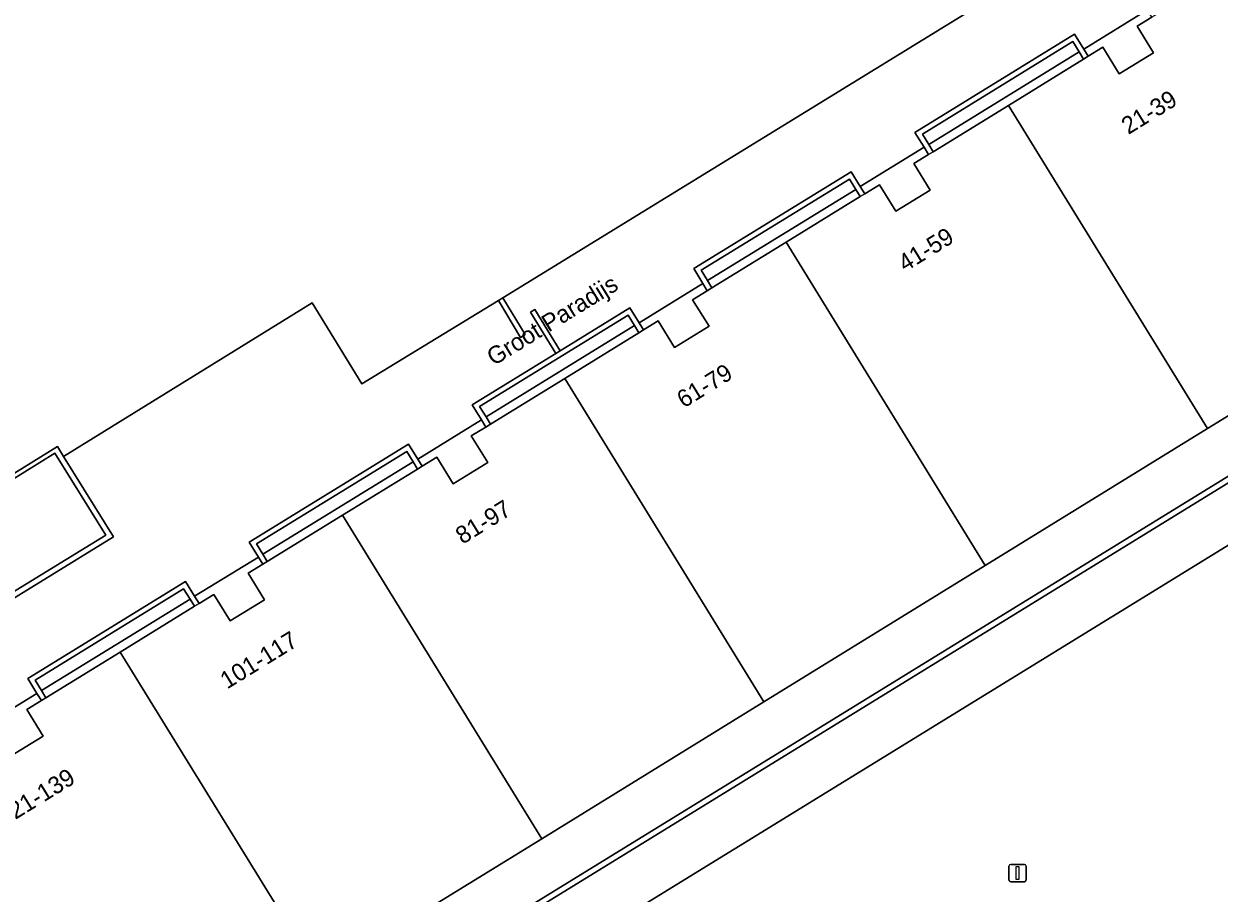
# Model space of a CAD drawing. Extents: x 160663 to 161506, y 382245 to 383291.
# Drawn here: x 161382.6 to 161451.6, y 382764.6 to 382814.8 of the extents above; entities that cross this region are included whole.
import ezdxf

# ---------------------------------------------------------------- set-up
doc = ezdxf.new("R2010")
doc.units = 0
for name, color, linetype in [('IMGEO_Erf', 7, 'Continuous'), ('IMGEO_Grasland_overig', 7, 'Continuous'), ('IMGEO_Groenvoorziening', 7, 'Continuous'), ('IMGEO_Muur', 7, 'Continuous'), ('IMGEO_Openbare_ruimte_label', 7, 'Continuous'), ('IMGEO_Pand', 7, 'Continuous'), ('IMGEO_Pand_nummerreeks', 7, 'Continuous'), ('IMGEO_Vlaggenmast', 7, 'Continuous'), ('IMGEO_Voetpad_gesloten', 7, 'Continuous'), ('IMGEO_Voetpad_open', 7, 'Continuous')]:
    doc.layers.add(name, color=color, linetype=linetype)

msp = doc.modelspace()

# ---------------------------------------------------------------- linework, layer by layer
at = {"layer": 'IMGEO_Erf'}
msp.add_lwpolyline([(161369.401, 382815.885), (161366.049, 382813.961), (161373.776, 382801.4), (161381.655, 382788.592), (161384.538, 382790.383), (161384.894, 382789.81), (161399.238, 382798.671), (161402.112, 382793.993), (161410.004, 382798.817), (161410.249, 382798.968), (161461.698, 382830.581)], dxfattribs=at)
msp.add_lwpolyline([(161476.195, 382803.459), (161474.617, 382805.996), (161474.202, 382805.74), (161463.766, 382799.312), (161450.937, 382791.41), (161438.101, 382783.505), (161425.326, 382775.636), (161412.497, 382767.734), (161399.672, 382759.835), (161389.179, 382753.372), (161388.783, 382753.129), (161390.318, 382750.625)], close=True, dxfattribs=at)
at = {"layer": 'IMGEO_Grasland_overig'}
for points in [[(161443.529, 382813.161), (161443.161, 382813.759), (161434.475, 382808.413), (161434.843, 382807.815)], [(161443.785, 382812.746), (161443.529, 382813.161), (161434.843, 382807.815), (161435.099, 382807.399), (161439.442, 382810.073)], [(161430.628, 382805.221), (161430.262, 382805.816), (161421.702, 382800.55), (161422.069, 382799.953)], [(161430.885, 382804.803), (161430.628, 382805.221), (161422.069, 382799.953), (161422.325, 382799.536), (161426.605, 382802.169)], [(161417.859, 382797.363), (161417.493, 382797.958), (161408.916, 382792.681), (161409.283, 382792.084)], [(161418.116, 382796.944), (161417.859, 382797.363), (161409.283, 382792.084), (161409.539, 382791.667), (161413.827, 382794.305)], [(161405.074, 382789.494), (161404.707, 382790.091), (161396.034, 382784.759), (161396.403, 382784.158)], [(161405.33, 382789.077), (161405.074, 382789.494), (161396.403, 382784.158), (161396.657, 382783.745), (161400.993, 382786.411)], [(161392.196, 382781.568), (161391.827, 382782.168), (161383.255, 382776.891), (161383.624, 382776.292)], [(161392.451, 382781.155), (161392.196, 382781.568), (161383.624, 382776.292), (161383.879, 382775.878), (161388.165, 382778.517)]]:
    msp.add_lwpolyline(points, close=True, dxfattribs=at)
at = {"layer": 'IMGEO_Groenvoorziening'}
for points in [[(161486.808, 382800.822), (161489.644, 382805.196), (161472.216, 382820.812), (161474.433, 382817.224), (161477.844, 382811.705), (161481.27, 382806.236), (161476.636, 382803.355), (161390.213, 382750.185), (161388.511, 382752.961), (161386.613, 382751.792), (161386.378, 382752.138), (161385.577, 382751.656), (161384.68, 382751.507), (161390.424, 382746.716), (161391.808, 382747.567), (161406.189, 382756.415), (161409.162, 382758.244), (161452.771, 382785.073)], [(161442.804, 382756.61), (161461.165, 382770.238), (161460.612, 382770.74), (161465.376, 382775.633), (161466.728, 382776.728), (161467.436, 382776.857), (161474.068, 382787.223), (161480.692, 382796.508), (161479.967, 382797.156), (161476.902, 382799.706), (161452.771, 382785.073), (161409.162, 382758.244), (161406.189, 382756.415), (161413.422, 382744.825), (161399.226, 382737.115), (161388.888, 382730.094)]]:
    msp.add_lwpolyline(points, dxfattribs=at)
at = {"layer": 'IMGEO_Muur'}
for points in [[(161435.099, 382807.399), (161434.843, 382807.815), (161434.475, 382808.413), (161443.161, 382813.759), (161443.529, 382813.161), (161443.785, 382812.746), (161444.049, 382812.908), (161443.793, 382813.324), (161443.263, 382814.186), (161434.049, 382808.515), (161434.579, 382807.653), (161434.835, 382807.237)], [(161388.783, 382753.129), (161388.511, 382752.961), (161390.213, 382750.185), (161476.636, 382803.355), (161474.89, 382806.164), (161474.617, 382805.996), (161476.195, 382803.459), (161390.318, 382750.625)], [(161422.325, 382799.536), (161422.069, 382799.953), (161421.702, 382800.55), (161430.262, 382805.816), (161430.628, 382805.221), (161430.885, 382804.803), (161431.149, 382804.965), (161430.892, 382805.384), (161430.364, 382806.243), (161421.276, 382800.652), (161421.805, 382799.791), (161422.061, 382799.374)], [(161409.539, 382791.667), (161409.283, 382792.084), (161408.916, 382792.681), (161417.493, 382797.958), (161417.859, 382797.363), (161418.116, 382796.944), (161418.38, 382797.107), (161418.123, 382797.525), (161417.595, 382798.385), (161413.567, 382795.907), (161413.311, 382795.749), (161408.49, 382792.783), (161409.019, 382791.922), (161409.275, 382791.505)], [(161410.249, 382798.968), (161410.004, 382798.817), (161411.274, 382796.673), (161411.537, 382796.84)], [(161412.1, 382798.292), (161411.844, 382798.134), (161413.311, 382795.749), (161413.567, 382795.907)], [(161369.15, 382774.114), (161369.323, 382773.834), (161379.495, 382780.074), (161380.634, 382780.773), (161387.783, 382785.158), (161384.894, 382789.81), (161384.538, 382790.383), (161381.655, 382788.592), (161381.79, 382788.373), (161384.393, 382789.99), (161387.328, 382785.266), (161380.442, 382781.042), (161379.342, 382780.367)], [(161396.657, 382783.745), (161396.403, 382784.158), (161396.034, 382784.759), (161404.707, 382790.091), (161405.074, 382789.494), (161405.33, 382789.077), (161405.594, 382789.24), (161405.338, 382789.656), (161404.809, 382790.517), (161395.608, 382784.861), (161396.14, 382783.995), (161396.393, 382783.583)], [(161383.879, 382775.878), (161383.624, 382776.292), (161383.255, 382776.891), (161391.827, 382782.168), (161392.196, 382781.568), (161392.451, 382781.155), (161392.715, 382781.317), (161392.46, 382781.731), (161391.929, 382782.595), (161382.829, 382776.993), (161383.36, 382776.13), (161383.615, 382775.716)]]:
    msp.add_lwpolyline(points, close=True, dxfattribs=at)
at = {"layer": 'IMGEO_Pand'}
for points in [[(161452.278, 382817.963), (161447.989, 382815.325), (161447.725, 382815.163), (161446.873, 382814.639), (161447.822, 382813.109), (161445.838, 382811.886), (161444.889, 382813.425), (161444.049, 382812.908), (161443.785, 382812.746), (161439.442, 382810.073), (161450.937, 382791.41), (161463.766, 382799.312)], [(161450.937, 382791.41), (161439.442, 382810.073), (161435.099, 382807.399), (161434.835, 382807.237), (161433.983, 382806.712), (161434.932, 382805.182), (161432.948, 382803.959), (161432.003, 382805.491), (161431.149, 382804.965), (161430.885, 382804.803), (161426.605, 382802.169), (161438.101, 382783.505)], [(161413.827, 382794.305), (161425.326, 382775.636), (161438.101, 382783.505), (161426.605, 382802.169), (161422.325, 382799.536), (161422.061, 382799.374), (161421.209, 382798.85), (161422.158, 382797.32), (161420.174, 382796.097), (161419.229, 382797.629), (161418.38, 382797.107), (161418.116, 382796.944)], [(161412.497, 382767.734), (161425.326, 382775.636), (161413.827, 382794.305), (161409.539, 382791.667), (161409.275, 382791.505), (161408.431, 382790.986), (161409.38, 382789.456), (161407.396, 382788.233), (161406.45, 382789.766), (161405.594, 382789.24), (161405.33, 382789.077), (161400.993, 382786.411)], [(161412.497, 382767.734), (161400.993, 382786.411), (161396.657, 382783.745), (161396.393, 382783.583), (161395.546, 382783.062), (161396.495, 382781.532), (161394.511, 382780.309), (161393.566, 382781.841), (161392.715, 382781.317), (161392.451, 382781.155), (161388.165, 382778.517), (161399.672, 382759.835)]]:
    msp.add_lwpolyline(points, close=True, dxfattribs=at)
msp.add_lwpolyline([(161382.541, 382753.058), (161383.001, 382752.246), (161383.767, 382751.701), (161384.68, 382751.507), (161385.577, 382751.656), (161386.378, 382752.138), (161386.613, 382751.792), (161388.511, 382752.961), (161388.783, 382753.129), (161389.179, 382753.372), (161399.672, 382759.835), (161388.165, 382778.517), (161383.879, 382775.878), (161383.615, 382775.716), (161382.767, 382775.194), (161383.716, 382773.664), (161381.732, 382772.441)], dxfattribs=at)
at = {"layer": 'IMGEO_Vlaggenmast'}
for p, q in [((161439.476, 382765.353), (161439.476, 382766.153)), ((161439.476, 382766.153), (161439.476, 382765.353)), ((161439.576, 382766.253), (161440.366, 382766.253)), ((161440.366, 382766.253), (161439.576, 382766.253)), ((161440.466, 382766.153), (161440.466, 382765.353)), ((161440.466, 382765.353), (161440.466, 382766.153)), ((161440.366, 382765.253), (161439.576, 382765.253)), ((161439.576, 382765.253), (161440.366, 382765.253))]:
    msp.add_line(p, q, dxfattribs=at)
msp.add_lwpolyline([(161439.896, 382766.128), (161440.046, 382766.128), (161440.046, 382765.378), (161439.896, 382765.378), (161439.896, 382766.128)], dxfattribs=at)
for centre, start, end in [((161439.576, 382766.153), 90, 180), ((161439.576, 382766.153), 90, 180), ((161440.366, 382766.153), 0, 90), ((161440.366, 382766.153), 360, 90), ((161439.576, 382765.353), 180, 270), ((161439.576, 382765.353), 180, 270), ((161440.366, 382765.353), 270, 0), ((161440.366, 382765.353), 270, 0)]:
    msp.add_arc(centre, 0.1, start, end, dxfattribs=at)
at = {"layer": 'IMGEO_Voetpad_gesloten'}
msp.add_lwpolyline([(161387.328, 382785.266), (161384.393, 382789.99), (161381.79, 382788.373), (161376.549, 382785.161), (161373.235, 382783.13), (161367.965, 382779.901), (161366.306, 382778.885), (161369.15, 382774.114), (161379.342, 382780.367), (161380.442, 382781.042)], close=True, dxfattribs=at)
at = {"layer": 'IMGEO_Voetpad_open'}
for points in [[(161461.698, 382830.581), (161410.249, 382798.968), (161411.537, 382796.84), (161411.274, 382796.673), (161410.004, 382798.817), (161402.112, 382793.993), (161399.238, 382798.671), (161384.894, 382789.81), (161387.783, 382785.158), (161380.634, 382780.773)], [(161379.645, 382773.844), (161383.36, 382776.13), (161382.829, 382776.993), (161391.929, 382782.595), (161392.46, 382781.731), (161396.14, 382783.995), (161395.608, 382784.861), (161404.809, 382790.517), (161405.338, 382789.656), (161409.019, 382791.922), (161408.49, 382792.783), (161413.311, 382795.749), (161411.844, 382798.134), (161412.1, 382798.292), (161413.567, 382795.907), (161417.595, 382798.385), (161418.123, 382797.525), (161421.805, 382799.791), (161421.276, 382800.652), (161430.364, 382806.243), (161430.892, 382805.384), (161434.579, 382807.653), (161434.049, 382808.515), (161443.263, 382814.186), (161443.793, 382813.324), (161447.466, 382815.585)]]:
    msp.add_lwpolyline(points, dxfattribs=at)
for points in [[(161443.793, 382813.324), (161444.049, 382812.908), (161444.889, 382813.425), (161445.838, 382811.886), (161447.822, 382813.109), (161446.873, 382814.639), (161447.725, 382815.163), (161447.466, 382815.585)], [(161430.892, 382805.384), (161431.149, 382804.965), (161432.003, 382805.491), (161432.948, 382803.959), (161434.932, 382805.182), (161433.983, 382806.712), (161434.835, 382807.237), (161434.579, 382807.653)], [(161418.123, 382797.525), (161418.38, 382797.107), (161419.229, 382797.629), (161420.174, 382796.097), (161422.158, 382797.32), (161421.209, 382798.85), (161422.061, 382799.374), (161421.805, 382799.791)], [(161405.338, 382789.656), (161405.594, 382789.24), (161406.45, 382789.766), (161407.396, 382788.233), (161409.38, 382789.456), (161408.431, 382790.986), (161409.275, 382791.505), (161409.019, 382791.922)], [(161392.46, 382781.731), (161392.715, 382781.317), (161393.566, 382781.841), (161394.511, 382780.309), (161396.495, 382781.532), (161395.546, 382783.062), (161396.393, 382783.583), (161396.14, 382783.995)], [(161379.645, 382773.844), (161379.893, 382773.423), (161380.787, 382773.973), (161381.732, 382772.441), (161383.716, 382773.664), (161382.767, 382775.194), (161383.615, 382775.716), (161383.36, 382776.13)]]:
    msp.add_lwpolyline(points, close=True, dxfattribs=at)

# ---------------------------------------------------------------- texts
at = {"layer": 'IMGEO_Openbare_ruimte_label'}
msp.add_text('Groot Paradijs', height=1, rotation=31.59249, dxfattribs=at).set_placement((161409.729, 382795.011))
at = {"layer": 'IMGEO_Pand_nummerreeks'}
for s, p in [('21-39', (161446.369, 382808.36)), ('41-59', (161433.477, 382800.432)), ('61-79', (161420.703, 382792.57)), ('81-97', (161407.927, 382784.707)), ('101-117', (161394.336, 382776.348)), ('121-139', (161381.477, 382768.43))]:
    msp.add_text(s, height=1, rotation=31.65099, dxfattribs=at).set_placement(p)

doc.saveas('drawing.dxf')
